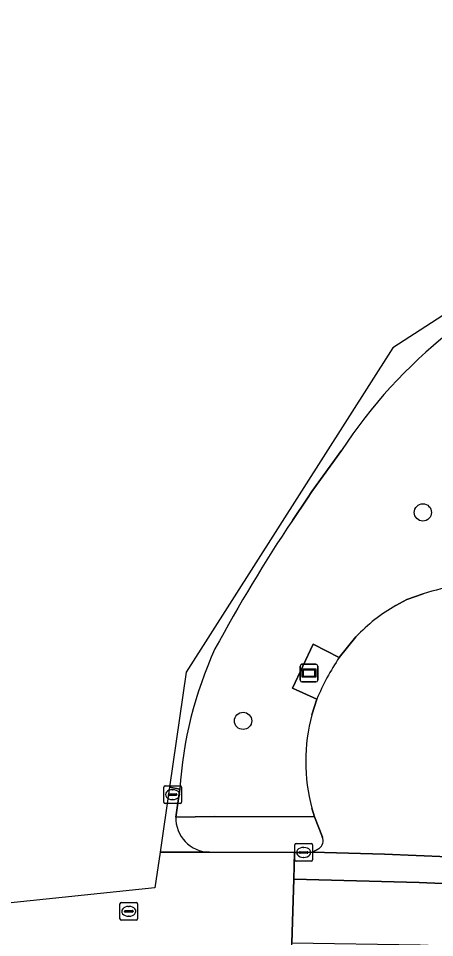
# Model space of a CAD drawing. Extents: x 163426 to 164192, y 380329 to 381641.
# Drawn here: x 163532.5 to 163556, y 381532.7 to 381584.8 of the extents above; entities that cross this region are included whole.
import ezdxf

# ---------------------------------------------------------------- set-up
doc = ezdxf.new("R2010")
doc.units = 0
for name, color, linetype in [('IMGEO_Boom', 7, 'Continuous'), ('IMGEO_Fietspad_gesloten', 7, 'Continuous'), ('IMGEO_Fietspad_open', 7, 'Continuous'), ('IMGEO_Groenvoorziening', 7, 'Continuous'), ('IMGEO_Informatiebord', 7, 'Continuous'), ('IMGEO_Kolk', 7, 'Continuous'), ('IMGEO_Rijbaan_lokaal_gesloten', 7, 'Continuous'), ('IMGEO_Rijbaan_lokaal_open', 7, 'Continuous'), ('IMGEO_Rioolput', 7, 'Continuous'), ('IMGEO_Voetpad_open', 7, 'Continuous')]:
    doc.layers.add(name, color=color, linetype=linetype)

msp = doc.modelspace()

# ---------------------------------------------------------------- linework, layer by layer
at = {"layer": 'IMGEO_Boom'}
for centre in [(163555.369, 381556.822), (163545.185, 381545.019)]:
    msp.add_circle(centre, 0.489, dxfattribs=at)
at = {"layer": 'IMGEO_Fietspad_gesloten'}
for points in [[(163564.682, 381571.415), (163566.348, 381571.972), (163571.488, 381574.342), (163591.81, 381583.712), (163684.056, 381626.623), (163695.497, 381631.947), (163699.488, 381633.758), (163699.012, 381634.766), (163698.937, 381634.925), (163698.765, 381635.29), (163698.633, 381635.569), (163629.353, 381603.27), (163565.58, 381573.848), (163553.673, 381566.151), (163541.96, 381547.779), (163541.014, 381541.258)], [(163547.975, 381556.37), (163548.829, 381557.633), (163549.083, 381558.001), (163550.757, 381560.336)], [(163541.014, 381541.258), (163541.606, 381541.144)]]:
    msp.add_lwpolyline(points, dxfattribs=at)
for centre, radius, start, end in [((163574.529, 381544.748), 28.426, 110.2666, 146.7462), ((163627.789, 381503.381), 95.803, 146.41952, 151.50263), ((163563.919, 381539.783), 22.355, 155.3971, 176.5101)]:
    msp.add_arc(centre, radius, start, end, dxfattribs=at)
at = {"layer": 'IMGEO_Fietspad_open'}
for points in [[(163541.366, 381539.572), (163541.606, 381541.144), (163541.014, 381541.258), (163540.48, 381537.573)], [(163540.48, 381537.573), (163543.273, 381537.577)]]:
    msp.add_lwpolyline(points, dxfattribs=at)
msp.add_arc((163543.319, 381539.53), 1.953, 178.765, 268.6511, dxfattribs=at)
at = {"layer": 'IMGEO_Groenvoorziening'}
for points in [[(163550.757, 381560.336), (163549.083, 381558.001), (163548.829, 381557.633), (163547.975, 381556.37)], [(163553.841, 381551.555), (163554.47, 381551.889), (163555.382, 381552.205)], [(163549.083, 381545.365), (163549.361, 381546.24), (163547.977, 381546.862), (163549.156, 381549.367), (163550.635, 381548.608), (163551.577, 381549.783)], [(163541.606, 381541.144), (163541.366, 381539.572), (163543.562, 381539.609), (163549.227, 381539.585), (163549.083, 381540.072)]]:
    msp.add_lwpolyline(points, dxfattribs=at)
for centre, radius, start, end in [((163574.529, 381544.748), 28.426, 110.2666, 146.7462), ((163627.789, 381503.381), 95.803, 146.41952, 151.50263), ((163560.627, 381535.558), 17.454, 93.8174, 107.488), ((163558.931, 381542.719), 10.198, 119.946, 136.1535), ((163563.919, 381539.783), 22.355, 155.3971, 176.5101), ((163558.914, 381542.718), 10.181, 164.9327, 195.0673)]:
    msp.add_arc(centre, radius, start, end, dxfattribs=at)
at = {"layer": 'IMGEO_Informatiebord'}
for p, q in [((163548.522, 381548.225), (163549.312, 381548.225)), ((163549.312, 381548.225), (163548.522, 381548.225)), ((163548.422, 381547.325), (163548.422, 381548.125)), ((163548.422, 381548.125), (163548.422, 381547.325)), ((163549.412, 381548.125), (163549.412, 381547.325)), ((163549.412, 381547.325), (163549.412, 381548.125)), ((163549.312, 381547.225), (163548.522, 381547.225)), ((163548.522, 381547.225), (163549.312, 381547.225))]:
    msp.add_line(p, q, dxfattribs=at)
for points in [[(163548.523, 381547.957), (163549.311, 381547.957), (163549.311, 381547.493), (163548.523, 381547.493), (163548.523, 381547.957)], [(163548.588, 381547.892), (163548.588, 381547.558), (163549.246, 381547.558), (163549.246, 381547.892), (163548.588, 381547.892)]]:
    msp.add_lwpolyline(points, dxfattribs=at)
for centre, start, end in [((163548.522, 381548.125), 90, 180), ((163548.522, 381548.125), 90, 180), ((163549.312, 381548.125), 0, 90), ((163549.312, 381548.125), 360, 90), ((163548.522, 381547.325), 180, 270), ((163548.522, 381547.325), 180, 270), ((163549.312, 381547.325), 270, 0), ((163549.312, 381547.325), 270, 0)]:
    msp.add_arc(centre, 0.1, start, end, dxfattribs=at)
at = {"layer": 'IMGEO_Kolk'}
for p, q in [((163540.692, 381540.415), (163540.692, 381541.267)), ((163540.767, 381541.341), (163541.619, 381541.341)), ((163541.18, 381541.121), (163541.205, 381541.121)), ((163541.693, 381541.267), (163541.693, 381540.415)), ((163540.951, 381540.835), (163540.951, 381540.847)), ((163541.389, 381540.798), (163540.991, 381540.798)), ((163540.994, 381540.884), (163541.392, 381540.884)), ((163541.203, 381540.561), (163541.178, 381540.561)), ((163541.435, 381540.847), (163541.435, 381540.835)), ((163541.619, 381540.341), (163540.767, 381540.341)), ((163548.117, 381537.141), (163548.117, 381537.993)), ((163548.192, 381538.067), (163549.044, 381538.067)), ((163548.605, 381537.847), (163548.63, 381537.847)), ((163549.118, 381537.993), (163549.118, 381537.141)), ((163548.376, 381537.561), (163548.376, 381537.573)), ((163548.814, 381537.524), (163548.416, 381537.524)), ((163548.419, 381537.61), (163548.817, 381537.61)), ((163548.86, 381537.573), (163548.86, 381537.561)), ((163549.044, 381537.067), (163548.192, 381537.067)), ((163548.628, 381537.287), (163548.603, 381537.287))]:
    msp.add_line(p, q, dxfattribs=at)
for points in [[(163540.692, 381540.415), (163540.692, 381541.267)], [(163540.767, 381541.341), (163541.619, 381541.341)], [(163541.693, 381541.267), (163541.693, 381540.415)], [(163541.619, 381540.341), (163540.767, 381540.341)], [(163548.117, 381537.141), (163548.117, 381537.993)], [(163548.192, 381538.067), (163549.044, 381538.067)], [(163549.118, 381537.993), (163549.118, 381537.141)], [(163549.044, 381537.067), (163548.192, 381537.067)]]:
    msp.add_lwpolyline(points, dxfattribs=at)
for centre, radius, start, end in [((163540.769, 381541.265), 0.0765, 91.552, 178.448), ((163540.769, 381541.265), 0.0765, 91.552, 178.448), ((163541.617, 381541.265), 0.0765, 1.552, 88.448), ((163541.617, 381541.265), 0.0765, 1.552, 88.448), ((163540.769, 381540.417), 0.0765, 181.552, 268.448), ((163540.769, 381540.417), 0.0765, 181.552, 268.448), ((163540.991, 381540.844), 0.0403, 85.8775, 175.7526), ((163540.988, 381540.834), 0.0366, 178.938, 274.7102), ((163541.392, 381540.841), 0.043, 264.8664, 352.4533), ((163541.396, 381540.846), 0.0386, 1.7309, 96.639), ((163541.617, 381540.417), 0.0765, 271.552, 358.448), ((163541.617, 381540.417), 0.0765, 271.552, 358.448), ((163548.194, 381537.991), 0.0765, 91.552, 178.448), ((163548.194, 381537.991), 0.0765, 91.552, 178.448), ((163549.042, 381537.991), 0.0765, 1.552, 88.448), ((163549.042, 381537.991), 0.0765, 1.552, 88.448), ((163548.416, 381537.57), 0.0403, 85.8775, 175.7526), ((163548.413, 381537.56), 0.0366, 178.938, 274.7102), ((163548.817, 381537.567), 0.043, 264.8664, 352.4533), ((163548.821, 381537.572), 0.0386, 1.7309, 96.639), ((163548.194, 381537.143), 0.0765, 181.552, 268.448), ((163548.194, 381537.143), 0.0765, 181.552, 268.448), ((163549.042, 381537.143), 0.0765, 271.552, 358.448), ((163549.042, 381537.143), 0.0765, 271.552, 358.448)]:
    msp.add_arc(centre, radius, start, end, dxfattribs=at)
for centre, major_axis, ratio, start_param, end_param in [((163541.179, 381540.841), (-0.387, 0.002), 0.722429, 4.712389, 7.853982), ((163541.204, 381540.841), (-0.39, 0.002), 0.717154, 1.570796, 4.712389), ((163548.604, 381537.567), (-0.387, 0.002), 0.722429, 4.712389, 7.853982), ((163548.629, 381537.567), (-0.39, 0.002), 0.717154, 1.570796, 4.712389)]:
    msp.add_ellipse(centre, major_axis=major_axis, ratio=ratio, start_param=start_param, end_param=end_param, dxfattribs=at)
at = {"layer": 'IMGEO_Rijbaan_lokaal_gesloten'}
for points in [[(163559.001, 381537.226), (163558.582, 381537.247), (163553.187, 381537.462), (163549.115, 381537.589), (163548.76, 381537.565), (163548.094, 381537.571), (163548.052, 381536.046), (163555.158, 381535.861), (163560.919, 381535.613), (163562.839, 381535.489), (163572.061, 381534.748), (163581.725, 381533.632), (163599.32, 381531.308), (163615.18, 381528.829)], [(163615.18, 381528.829), (163599.32, 381531.308), (163581.725, 381533.632), (163572.061, 381534.748), (163562.839, 381535.489), (163560.919, 381535.613), (163555.158, 381535.861), (163548.052, 381536.046), (163547.954, 381532.452), (163555.219, 381532.328), (163561.167, 381532.08), (163563.087, 381531.832), (163577.151, 381530.437), (163585.206, 381529.6), (163599.145, 381527.617), (163613.765, 381525.385)]]:
    msp.add_lwpolyline(points, dxfattribs=at)
at = {"layer": 'IMGEO_Rijbaan_lokaal_open'}
for points in [[(163555.382, 381552.205), (163554.47, 381551.889), (163553.841, 381551.555)], [(163551.577, 381549.783), (163550.635, 381548.608)], [(163549.361, 381546.24), (163549.083, 381545.365)], [(163549.083, 381540.072), (163549.227, 381539.585), (163549.674, 381538.441)], [(163547.135, 381531.047), (163547.917, 381531.089), (163547.954, 381532.452), (163548.052, 381536.046), (163548.094, 381537.571), (163543.273, 381537.577), (163540.48, 381537.573), (163540.188, 381535.56), (163527.864, 381534.283)], [(163549.5, 381537.796), (163549.115, 381537.589), (163553.187, 381537.462), (163558.582, 381537.247), (163558.083, 381537.549)]]:
    msp.add_lwpolyline(points, dxfattribs=at)
for centre, radius, start, end in [((163560.627, 381535.558), 17.454, 93.8174, 107.488), ((163558.931, 381542.719), 10.198, 119.946, 136.1535), ((163561.444, 381541.266), 13.067, 145.8136, 157.6253), ((163558.914, 381542.718), 10.181, 164.9327, 195.0673), ((163549.197, 381538.224), 0.524, 305.3202, 24.4855)]:
    msp.add_arc(centre, radius, start, end, dxfattribs=at)
at = {"layer": 'IMGEO_Rioolput'}
for p, q in [((163538.286, 381534.732), (163539.138, 381534.732)), ((163538.211, 381533.806), (163538.211, 381534.658)), ((163538.47, 381534.226), (163538.47, 381534.238)), ((163538.908, 381534.189), (163538.51, 381534.189)), ((163538.513, 381534.275), (163538.911, 381534.275)), ((163538.699, 381534.512), (163538.724, 381534.512)), ((163538.954, 381534.238), (163538.954, 381534.226)), ((163539.212, 381534.658), (163539.212, 381533.806)), ((163539.138, 381533.732), (163538.286, 381533.732)), ((163538.722, 381533.952), (163538.697, 381533.952))]:
    msp.add_line(p, q, dxfattribs=at)
for points in [[(163538.286, 381534.732), (163539.138, 381534.732)], [(163538.211, 381533.806), (163538.211, 381534.658)], [(163539.212, 381534.658), (163539.212, 381533.806)], [(163539.138, 381533.732), (163538.286, 381533.732)]]:
    msp.add_lwpolyline(points, dxfattribs=at)
for centre, radius, start, end in [((163538.288, 381534.656), 0.0765, 91.552, 178.448), ((163538.288, 381534.656), 0.0765, 91.552, 178.448), ((163539.136, 381534.656), 0.0765, 1.552, 88.448), ((163539.136, 381534.656), 0.0765, 1.552, 88.448), ((163538.51, 381534.235), 0.0403, 85.8775, 175.7526), ((163538.507, 381534.225), 0.0366, 178.938, 274.7102), ((163538.911, 381534.232), 0.043, 264.8664, 352.4533), ((163538.915, 381534.237), 0.0386, 1.7309, 96.639), ((163538.288, 381533.808), 0.0765, 181.552, 268.448), ((163538.288, 381533.808), 0.0765, 181.552, 268.448), ((163539.136, 381533.808), 0.0765, 271.552, 358.448), ((163539.136, 381533.808), 0.0765, 271.552, 358.448)]:
    msp.add_arc(centre, radius, start, end, dxfattribs=at)
for centre, major_axis, ratio, start_param, end_param in [((163538.698, 381534.232), (-0.387, 0.002), 0.722429, 4.712389, 7.853982), ((163538.723, 381534.232), (-0.39, 0.002), 0.717154, 1.570796, 4.712389)]:
    msp.add_ellipse(centre, major_axis=major_axis, ratio=ratio, start_param=start_param, end_param=end_param, dxfattribs=at)
at = {"layer": 'IMGEO_Voetpad_open'}
for points in [[(163550.635, 381548.608), (163549.156, 381549.367), (163547.977, 381546.862), (163549.361, 381546.24)], [(163549.674, 381538.441), (163549.227, 381539.585), (163543.562, 381539.609), (163541.366, 381539.572)], [(163543.273, 381537.577), (163548.094, 381537.571), (163548.76, 381537.565), (163549.115, 381537.589), (163549.5, 381537.796)]]:
    msp.add_lwpolyline(points, dxfattribs=at)
for centre, radius, start, end in [((163561.444, 381541.266), 13.067, 145.8136, 157.6253), ((163543.319, 381539.53), 1.953, 178.765, 268.6511), ((163549.197, 381538.224), 0.524, 305.3202, 24.4855)]:
    msp.add_arc(centre, radius, start, end, dxfattribs=at)

doc.saveas('drawing.dxf')
